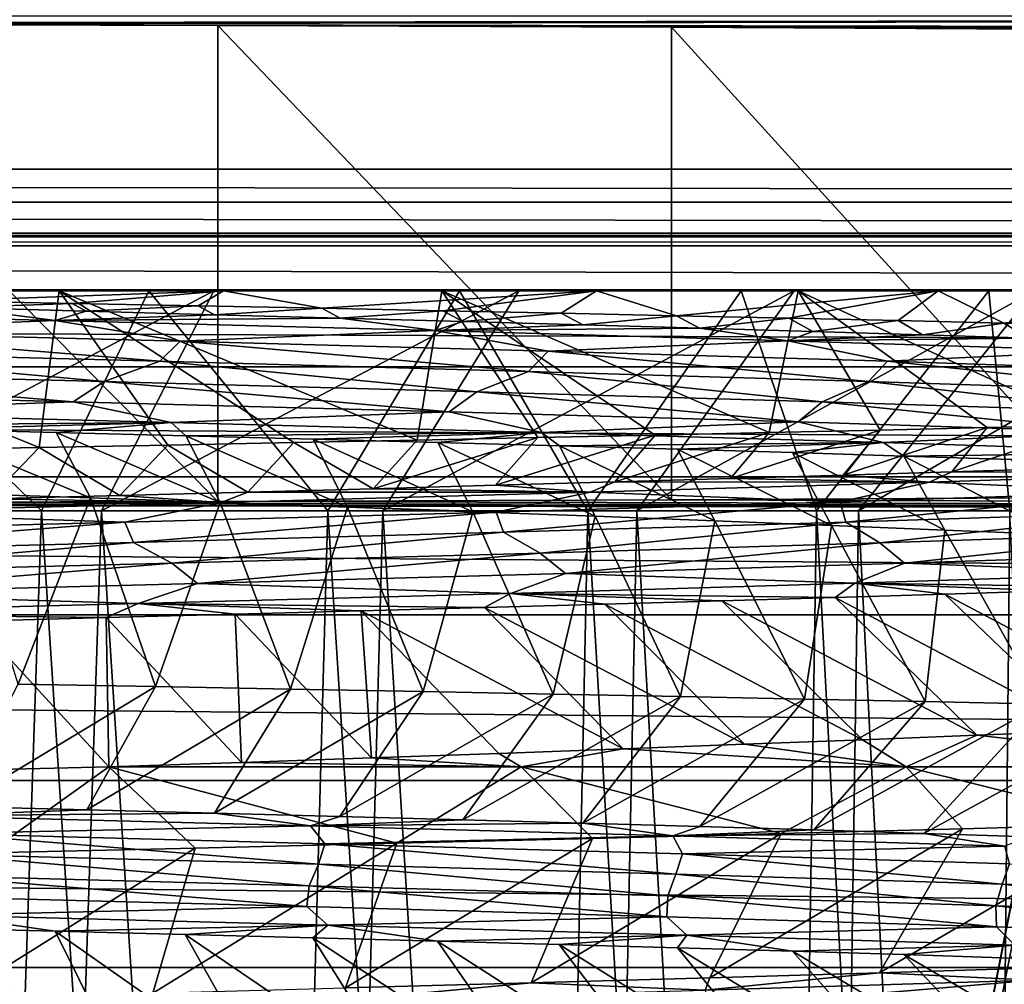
# Model space of a CAD drawing. Header units: metres. Extents: x -205 to 205, y -104 to 104.
# Tile 959 of 1056: x 4.56 to 8.14, y -33.48 to -29.97. Entities that reach past the tile are written whole.
import ezdxf

# ---------------------------------------------------------------- set-up
doc = ezdxf.new("R2010")
doc.units = ezdxf.units.M
doc.layers.add('solid_01_2-CONSUMER_EHM_BOX_SW0001', color=7, linetype='CONTINUOUS')

msp = doc.modelspace()

# ---------------------------------------------------------------- linework, layer by layer
at = {"layer": 'solid_01_2-CONSUMER_EHM_BOX_SW0001'}
for points in [[(27.853924, 67.360435), (-0.010849, -74.95858), (-0.010778, 75.04142)], [(27.853924, 67.360435), (27.752735, 66.82019), (-0.010849, -74.95858)], [(27.752735, 66.82019), (27.752735, 66.262619), (-0.010849, -74.95858)], [(27.752672, -66.17981), (-0.010849, -74.95858), (27.752735, 66.262619)], [(-42.500065, -37.458561, 108.5), (42.499969, 37.541401, 108.5), (-42.500031, 37.541439, 108.5)], [(-42.500065, -37.458561, 108.5), (42.499935, -37.458599, 108.5), (42.499969, 37.541401, 108.5)], [(-40.59803, -20.260258, 63.099998), (40.597908, -30.516182, 63.099998), (-40.598034, -30.515982, 63.099998)], [(-40.59803, -20.260258, 63.099998), (-39.498363, -20.260258, 63.099998), (40.597908, -30.516182, 63.099998)], [(40.597908, -30.516182, 63.099998), (-39.498363, -20.260258, 63.099998), (39.498245, -20.260296, 63.099998)], [(1.792829, -29.98567, 9.104041), (20.299936, -29.95859, 6), (-20.300062, -29.95857, 6)], [(3.560918, -29.98838, 9.414596), (20.299936, -29.95859, 6), (1.792829, -29.98567, 9.104041)], [(3.560918, -29.98838, 9.414596), (20.24234, -30.016188, 12.6), (20.299936, -29.95859, 6)], [(3.560918, -29.98838, 9.414596), (3.560917, -31.728785, 9.414596), (5.281956, -31.724306, 9.927757)], [(5.281957, -29.992861, 9.927757), (20.24234, -30.016188, 12.6), (3.560918, -29.98838, 9.414596)], [(5.281957, -29.992861, 9.927757), (3.560918, -29.98838, 9.414596), (5.281956, -31.724306, 9.927757)], [(5.281957, -29.992861, 9.927757), (5.281956, -31.724306, 9.927757), (6.93209, -31.718121, 10.63655)], [(6.932091, -29.999046, 10.63655), (20.24234, -30.016188, 12.6), (5.281957, -29.992861, 9.927757)], [(6.932091, -29.999046, 10.63655), (5.281957, -29.992861, 9.927757), (6.93209, -31.718121, 10.63655)], [(6.932091, -29.999046, 10.63655), (6.93209, -31.718121, 10.63655), (8.488535, -31.710316, 11.531049)], [(8.488536, -30.006853, 11.531049), (20.24234, -30.016188, 12.6), (6.932091, -29.999046, 10.63655)], [(8.488536, -30.006853, 11.531049), (6.932091, -29.999046, 10.63655), (8.488535, -31.710316, 11.531049)], [(40.589397, -30.635199, 63.099998), (-40.598034, -30.515982, 63.099998), (40.597908, -30.516182, 63.099998)], [(40.589397, -30.635199, 63.099998), (-40.589542, -30.635015, 63.099998), (-40.598034, -30.515982, 63.099998)], [(40.569386, -30.748585, 63.099998), (-40.569542, -30.748415, 63.099998), (-40.589542, -30.635015, 63.099998)], [(40.569386, -30.748585, 63.099998), (-40.589542, -30.635015, 63.099998), (40.589397, -30.635199, 63.099998)], [(36.696812, -30.761198, 63.099998), (-40.569542, -30.748415, 63.099998), (40.569386, -30.748585, 63.099998)], [(36.696812, -30.761198, 63.099998), (-36.696941, -30.761164, 63.099998), (-40.569542, -30.748415, 63.099998)], [(35.850567, -30.794146, 63.099998), (-36.696941, -30.761164, 63.099998), (36.696812, -30.761198, 63.099998)], [(35.850567, -30.794146, 63.099998), (-35.850697, -30.794111, 63.099998), (-36.696941, -30.761164, 63.099998)], [(35.013466, -30.954798, 63.099998), (-35.850697, -30.794111, 63.099998), (35.850567, -30.794146, 63.099998)], [(35.013466, -30.954798, 63.099998), (-35.013592, -30.954765, 63.099998), (-35.850697, -30.794111, 63.099998)], [(34.215355, -31.234919, 63.099998), (-34.215485, -31.234886, 63.099998), (-35.013592, -30.954765, 63.099998)], [(34.215355, -31.234919, 63.099998), (-35.013592, -30.954765, 63.099998), (35.013466, -30.954798, 63.099998)], [(4.06679, -30.958572, 33.961914), (3.233628, -30.95857, 36.263638), (4.705229, -30.958572, 35.755096)], [(4.632769, -31.528208, 36.140881), (4.705229, -30.958572, 35.755096), (3.233628, -30.95857, 36.263638)], [(4.632769, -31.528208, 36.140881), (3.233628, -30.95857, 36.263638), (4.157238, -31.537111, 36.324509)], [(3.518906, -31.758572, 15.67578), (4.640493, -31.758574, 16.210535), (3.81484, -30.958572, 14.933722)], [(3.751313, -31.758572, 33.227955), (4.06679, -30.958572, 33.961914), (5.267485, -30.958572, 33.351154)], [(4.858348, -31.758574, 32.663689), (3.751313, -31.758572, 33.227955), (5.267485, -30.958572, 33.351154)], [(3.81484, -30.958572, 14.933722), (5.031285, -30.958572, 15.512479), (3.863059, -30.958572, 12.928838)], [(4.640493, -31.758574, 16.210535), (5.031285, -30.958572, 15.512479), (3.81484, -30.958572, 14.933722)], [(5.031285, -30.958572, 15.512479), (5.302633, -30.958572, 13.512602), (3.863059, -30.958572, 12.928838)], [(4.285508, -30.994865, 13.055087), (3.863059, -30.958572, 12.928838), (5.302633, -30.958572, 13.512602)], [(5.267485, -30.958572, 33.351154), (4.06679, -30.958572, 33.961914), (4.705229, -30.958572, 35.755096)], [(4.285508, -30.994865, 13.055087), (5.302633, -30.958572, 13.512602), (4.751752, -31.003897, 13.235017)], [(5.10028, -31.51931, 35.938141), (4.705229, -30.958572, 35.755096), (4.632769, -31.528208, 36.140881)], [(4.640493, -31.758574, 16.210535), (5.682814, -31.758574, 16.887188), (5.031285, -30.958572, 15.512479)], [(5.267485, -30.958572, 33.351154), (4.705229, -30.958572, 35.755096), (6.096606, -30.958574, 35.067322)], [(6.007715, -31.501411, 35.476898), (6.096606, -30.958574, 35.067322), (4.705229, -30.958572, 35.755096)], [(5.558884, -31.510387, 35.716667), (4.705229, -30.958572, 35.755096), (5.10028, -31.51931, 35.938141)], [(6.007715, -31.501411, 35.476898), (4.705229, -30.958572, 35.755096), (5.558884, -31.510387, 35.716667)], [(4.751752, -31.003897, 13.235017), (5.302633, -30.958572, 13.512602), (5.210249, -31.012911, 13.43386)], [(4.858348, -31.758574, 32.663689), (5.267485, -30.958572, 33.351154), (6.377053, -30.958574, 32.586964)], [(5.882387, -31.758574, 31.959677), (4.858348, -31.758574, 32.663689), (6.377053, -30.958574, 32.586964)], [(5.031285, -30.958572, 15.512479), (6.160697, -30.958574, 16.247025), (5.302633, -30.958572, 13.512602)], [(5.682814, -31.758574, 16.887188), (6.160697, -30.958574, 16.247025), (5.031285, -30.958572, 15.512479)], [(5.210249, -31.012911, 13.43386), (5.302633, -30.958572, 13.512602), (5.660097, -31.021887, 13.651214)], [(6.377053, -30.958574, 32.586964), (5.267485, -30.958572, 33.351154), (6.096606, -30.958574, 35.067322)], [(6.160697, -30.958574, 16.247025), (6.659274, -30.958574, 14.278484), (5.302633, -30.958572, 13.512602)], [(5.660097, -31.021887, 13.651214), (5.302633, -30.958572, 13.512602), (6.659274, -30.958574, 14.278484)], [(5.660097, -31.021887, 13.651214), (6.659274, -30.958574, 14.278484), (6.100526, -31.030819, 13.886679)], [(5.682814, -31.758574, 16.887188), (6.627923, -31.758575, 17.694136), (6.160697, -30.958574, 16.247025)], [(5.882387, -31.758574, 31.959677), (6.377053, -30.958574, 32.586964), (7.378925, -30.958574, 31.686134)], [(6.805799, -31.758575, 31.127987), (5.882387, -31.758574, 31.959677), (7.378925, -30.958574, 31.686134)], [(6.445961, -31.492369, 35.219318), (6.096606, -30.958574, 35.067322), (6.007715, -31.501411, 35.476898)], [(6.377053, -30.958574, 32.586964), (6.096606, -30.958574, 35.067322), (7.393779, -30.958574, 34.202999)], [(7.28826, -31.474169, 34.652466), (7.393779, -30.958574, 34.202999), (6.096606, -30.958574, 35.067322)], [(6.872997, -31.48328, 34.944366), (6.096606, -30.958574, 35.067322), (6.445961, -31.492369, 35.219318)], [(7.28826, -31.474169, 34.652466), (6.096606, -30.958574, 35.067322), (6.872997, -31.48328, 34.944366)], [(6.100526, -31.030819, 13.886679), (6.659274, -30.958574, 14.278484), (6.530977, -31.039734, 14.139918)], [(6.160697, -30.958574, 16.247025), (7.18607, -30.958574, 17.121012), (6.659274, -30.958574, 14.278484)], [(6.627923, -31.758575, 17.694136), (7.18607, -30.958574, 17.121012), (6.160697, -30.958574, 16.247025)], [(7.378925, -30.958574, 31.686134), (6.377053, -30.958574, 32.586964), (7.393779, -30.958574, 34.202999)], [(6.530977, -31.039734, 14.139918), (6.659274, -30.958574, 14.278484), (6.950898, -31.048656, 14.410595)], [(6.627923, -31.758575, 17.694136), (7.459611, -31.758575, 18.617548), (7.18607, -30.958574, 17.121012)], [(7.18607, -30.958574, 17.121012), (7.902389, -30.958576, 15.205445), (6.659274, -30.958574, 14.278484)], [(6.950898, -31.048656, 14.410595), (6.659274, -30.958574, 14.278484), (7.902389, -30.958576, 15.205445)], [(6.805799, -31.758575, 31.127987), (7.378925, -30.958574, 31.686134), (8.252913, -30.958576, 30.660761)], [(7.612747, -31.758575, 30.182878), (6.805799, -31.758575, 31.127987), (8.252913, -30.958576, 30.660761)], [(6.950898, -31.048656, 14.410595), (7.902389, -30.958576, 15.205445), (7.359736, -31.057615, 14.698365)], [(7.18607, -30.958574, 17.121012), (8.0869, -30.958576, 18.122883), (7.902389, -30.958576, 15.205445)], [(7.459611, -31.758575, 18.617548), (8.0869, -30.958576, 18.122883), (7.18607, -30.958574, 17.121012)], [(7.691202, -31.465054, 34.344036), (7.393779, -30.958574, 34.202999), (7.28826, -31.474169, 34.652466)], [(7.359736, -31.057615, 14.698365), (7.902389, -30.958576, 15.205445), (7.756945, -31.066633, 15.002888)], [(7.378925, -30.958574, 31.686134), (7.393779, -30.958574, 34.202999), (8.565742, -30.958576, 33.186901)], [(8.252913, -30.958576, 30.660761), (7.378925, -30.958574, 31.686134), (8.565742, -30.958576, 33.186901)], [(8.457955, -31.446886, 33.679356), (8.565742, -30.958576, 33.186901), (7.393779, -30.958574, 34.202999)], [(8.081278, -31.455952, 34.01952), (7.393779, -30.958574, 34.202999), (7.691202, -31.465054, 34.344036)], [(8.457955, -31.446886, 33.679356), (7.393779, -30.958574, 34.202999), (8.081278, -31.455952, 34.01952)], [(7.459611, -31.758575, 18.617548), (8.163625, -31.758575, 19.641588), (8.0869, -30.958576, 18.122883)], [(7.612747, -31.758575, 30.182878), (8.252913, -30.958576, 30.660761), (8.987457, -30.958576, 29.531349)], [(8.2894, -31.758575, 29.140558), (7.612747, -31.758575, 30.182878), (8.987457, -30.958576, 29.531349)], [(7.756945, -31.066633, 15.002888), (7.902389, -30.958576, 15.205445), (8.141929, -31.075735, 15.323774)], [(8.85109, -30.958576, 19.23245), (9.022429, -30.958576, 16.289547), (7.902389, -30.958576, 15.205445)], [(8.141929, -31.075735, 15.323774), (7.902389, -30.958576, 15.205445), (9.022429, -30.958576, 16.289547)], [(8.0869, -30.958576, 18.122883), (8.85109, -30.958576, 19.23245), (7.902389, -30.958576, 15.205445)], [(8.163625, -31.758575, 19.641588), (8.85109, -30.958576, 19.23245), (8.0869, -30.958576, 18.122883)], [(8.141929, -31.075735, 15.323774), (9.022429, -30.958576, 16.289547), (8.513908, -31.0849, 15.660471)], [(4.285508, -30.994865, 13.055087), (4.751752, -31.003897, 13.235017), (4.328012, -31.018953, 13.117597)], [(4.751752, -31.003897, 13.235017), (4.803314, -31.032074, 13.311963), (4.328012, -31.018953, 13.117597)], [(4.751752, -31.003897, 13.235017), (5.210249, -31.012911, 13.43386), (4.803314, -31.032074, 13.311963)], [(5.210249, -31.012911, 13.43386), (5.269953, -31.044973, 13.525582), (4.803314, -31.032074, 13.311963)], [(5.210249, -31.012911, 13.43386), (5.660097, -31.021887, 13.651214), (5.269953, -31.044973, 13.525582)], [(4.328012, -31.018953, 13.117597), (4.690396, -31.066162, 13.320706), (3.232578, -31.029387, 12.815237)], [(3.232578, -31.029387, 12.815237), (4.690396, -31.066162, 13.320706), (3.72426, -31.104889, 13.015223)], [(4.328012, -31.018953, 13.117597), (4.803314, -31.032074, 13.311963), (4.690396, -31.066162, 13.320706)], [(4.803314, -31.032074, 13.311963), (5.269953, -31.044973, 13.525582), (4.690396, -31.066162, 13.320706)], [(5.269953, -31.044973, 13.525582), (5.726964, -31.057516, 13.757722), (4.690396, -31.066162, 13.320706)], [(5.660097, -31.021887, 13.651214), (5.726964, -31.057516, 13.757722), (5.269953, -31.044973, 13.525582)], [(5.660097, -31.021887, 13.651214), (6.100526, -31.030819, 13.886679), (5.726964, -31.057516, 13.757722)], [(6.100526, -31.030819, 13.886679), (6.173667, -31.069729, 14.00809), (5.726964, -31.057516, 13.757722)], [(6.100526, -31.030819, 13.886679), (6.530977, -31.039734, 14.139918), (6.173667, -31.069729, 14.00809)], [(6.530977, -31.039734, 14.139918), (6.609494, -31.081741, 14.276679), (6.173667, -31.069729, 14.00809)], [(6.530977, -31.039734, 14.139918), (6.950898, -31.048656, 14.410595), (6.609494, -31.081741, 14.276679)], [(6.950898, -31.048656, 14.410595), (7.033845, -31.093676, 14.563461), (6.609494, -31.081741, 14.276679)], [(6.950898, -31.048656, 14.410595), (7.359736, -31.057615, 14.698365), (7.033845, -31.093676, 14.563461)], [(4.690396, -31.066162, 13.320706), (5.144941, -31.141459, 13.577763), (3.72426, -31.104889, 13.015223)], [(5.726964, -31.057516, 13.757722), (6.072448, -31.102938, 14.006827), (4.690396, -31.066162, 13.320706)], [(4.690396, -31.066162, 13.320706), (6.072448, -31.102938, 14.006827), (5.144941, -31.141459, 13.577763)], [(5.726964, -31.057516, 13.757722), (6.173667, -31.069729, 14.00809), (6.072448, -31.102938, 14.006827)], [(6.173667, -31.069729, 14.00809), (6.609494, -31.081741, 14.276679), (6.072448, -31.102938, 14.006827)], [(6.609494, -31.081741, 14.276679), (7.033845, -31.093676, 14.563461), (6.072448, -31.102938, 14.006827)], [(7.359736, -31.057615, 14.698365), (7.446155, -31.105661, 14.868285), (7.033845, -31.093676, 14.563461)], [(7.359736, -31.057615, 14.698365), (7.756945, -31.066633, 15.002888), (7.446155, -31.105661, 14.868285)], [(7.756945, -31.066633, 15.002888), (7.845828, -31.117805, 15.190971), (7.446155, -31.105661, 14.868285)], [(7.756945, -31.066633, 15.002888), (8.141929, -31.075735, 15.323774), (7.845828, -31.117805, 15.190971)], [(8.141929, -31.075735, 15.323774), (8.232318, -31.130014, 15.530947), (7.845828, -31.117805, 15.190971)], [(8.141929, -31.075735, 15.323774), (8.513908, -31.0849, 15.660471), (8.232318, -31.130014, 15.530947)], [(3.72426, -31.104889, 13.015223), (5.071656, -31.214666, 13.575032), (3.650155, -31.17807, 13.02141)], [(3.72426, -31.104889, 13.015223), (5.144941, -31.141459, 13.577763), (5.071656, -31.214666, 13.575032)], [(6.072448, -31.102938, 14.006827), (6.483375, -31.178026, 14.314822), (5.144941, -31.141459, 13.577763)], [(7.033845, -31.093676, 14.563461), (7.355925, -31.139715, 14.863153), (6.072448, -31.102938, 14.006827)], [(6.072448, -31.102938, 14.006827), (7.355925, -31.139715, 14.863153), (6.483375, -31.178026, 14.314822)], [(7.033845, -31.093676, 14.563461), (7.446155, -31.105661, 14.868285), (7.355925, -31.139715, 14.863153)], [(7.446155, -31.105661, 14.868285), (7.845828, -31.117805, 15.190971), (7.355925, -31.139715, 14.863153)], [(7.845828, -31.117805, 15.190971), (8.232318, -31.130014, 15.530947), (7.355925, -31.139715, 14.863153)], [(5.144941, -31.141459, 13.577763), (6.411978, -31.251263, 14.303455), (5.071656, -31.214666, 13.575032)], [(5.144941, -31.141459, 13.577763), (6.483375, -31.178026, 14.314822), (6.411978, -31.251263, 14.303455)], [(7.355925, -31.139715, 14.863153), (7.717682, -31.214596, 15.215451), (6.483375, -31.178026, 14.314822)], [(8.232318, -31.130014, 15.530947), (8.520362, -31.176491, 15.875559), (7.355925, -31.139715, 14.863153)], [(7.355925, -31.139715, 14.863153), (8.520362, -31.176491, 15.875559), (7.717682, -31.214596, 15.215451)], [(3.650155, -31.17807, 13.02141), (4.868294, -31.288687, 13.486146), (3.433671, -31.252003, 12.95784)], [(3.650155, -31.17807, 13.02141), (5.071656, -31.214666, 13.575032), (4.868294, -31.288687, 13.486146)], [(6.483375, -31.178026, 14.314822), (7.649165, -31.287857, 15.195861), (6.411978, -31.251263, 14.303455)], [(6.483375, -31.178026, 14.314822), (7.717682, -31.214596, 15.215451), (7.649165, -31.287857, 15.195861)], [(8.520362, -31.176491, 15.875559), (8.828683, -31.251165, 16.264484), (7.717682, -31.214596, 15.215451)], [(5.071656, -31.214666, 13.575032), (6.224652, -31.325373, 14.191509), (4.868294, -31.288687, 13.486146)], [(5.071656, -31.214666, 13.575032), (6.411978, -31.251263, 14.303455), (6.224652, -31.325373, 14.191509)], [(7.717682, -31.214596, 15.215451), (8.763946, -31.324453, 16.237234), (7.649165, -31.287857, 15.195861)], [(7.717682, -31.214596, 15.215451), (8.828683, -31.251165, 16.264484), (8.763946, -31.324453, 16.237234)], [(33.461636, -31.634541, 63.099998), (-33.461765, -31.634508, 63.099998), (-34.215485, -31.234886, 63.099998)], [(33.461636, -31.634541, 63.099998), (-34.215485, -31.234886, 63.099998), (34.215355, -31.234919, 63.099998)], [(3.433671, -31.252003, 12.95784), (4.755595, -31.361937, 13.411614), (3.310315, -31.325199, 12.897566)], [(3.433671, -31.252003, 12.95784), (4.868294, -31.288687, 13.486146), (4.755595, -31.361937, 13.411614)], [(6.411978, -31.251263, 14.303455), (7.480415, -31.362057, 15.063381), (6.224652, -31.325373, 14.191509)], [(6.411978, -31.251263, 14.303455), (7.649165, -31.287857, 15.195861), (7.480415, -31.362057, 15.063381)], [(4.868294, -31.288687, 13.486146), (6.124211, -31.398674, 14.104452), (4.755595, -31.361937, 13.411614)], [(4.868294, -31.288687, 13.486146), (6.224652, -31.325373, 14.191509), (6.124211, -31.398674, 14.104452)], [(7.649165, -31.287857, 15.195861), (8.615822, -31.398741, 16.087193), (7.480415, -31.362057, 15.063381)], [(7.649165, -31.287857, 15.195861), (8.763946, -31.324453, 16.237234), (8.615822, -31.398741, 16.087193)], [(3.310315, -31.325199, 12.897566), (4.755595, -31.361937, 13.411614), (3.684315, -31.400318, 12.962906)], [(6.224652, -31.325373, 14.191509), (7.393593, -31.435413, 14.965619), (6.124211, -31.398674, 14.104452)], [(6.224652, -31.325373, 14.191509), (7.480415, -31.362057, 15.063381), (7.393593, -31.435413, 14.965619)], [(4.755595, -31.361937, 13.411614), (5.11272, -31.436907, 13.52121), (3.684315, -31.400318, 12.962906)], [(4.755595, -31.361937, 13.411614), (6.124211, -31.398674, 14.104452), (5.11272, -31.436907, 13.52121)], [(7.480415, -31.362057, 15.063381), (8.543617, -31.472151, 15.980828), (7.393593, -31.435413, 14.965619)], [(7.480415, -31.362057, 15.063381), (8.615822, -31.398741, 16.087193), (8.543617, -31.472151, 15.980828)], [(3.684315, -31.400318, 12.962906), (5.11272, -31.436907, 13.52121), (3.723964, -31.448963, 12.909086)], [(6.124211, -31.398674, 14.104452), (6.459309, -31.473497, 14.255124), (5.11272, -31.436907, 13.52121)], [(6.124211, -31.398674, 14.104452), (7.393593, -31.435413, 14.965619), (6.459309, -31.473497, 14.255124)], [(5.11272, -31.436907, 13.52121), (4.212544, -31.461229, 13.077662), (3.723964, -31.448963, 12.909086)], [(5.11272, -31.436907, 13.52121), (4.693555, -31.473494, 13.26675), (4.212544, -31.461229, 13.077662)], [(5.11272, -31.436907, 13.52121), (5.166132, -31.48576, 13.476005), (4.693555, -31.473494, 13.26675)], [(5.11272, -31.436907, 13.52121), (6.459309, -31.473497, 14.255124), (5.166132, -31.48576, 13.476005)], [(7.393593, -31.435413, 14.965619), (7.702036, -31.510088, 15.153749), (6.459309, -31.473497, 14.255124)], [(7.393593, -31.435413, 14.965619), (8.543617, -31.472151, 15.980828), (7.702036, -31.510088, 15.153749)], [(8.457955, -31.446886, 33.679356), (7.952241, -31.617201, 33.718624), (8.334266, -31.605009, 33.374756)], [(8.457955, -31.446886, 33.679356), (8.081278, -31.455952, 34.01952), (7.952241, -31.617201, 33.718624)], [(4.212544, -31.461229, 13.077662), (4.818385, -31.711842, 12.819946), (4.339198, -31.695129, 12.643852)], [(4.212544, -31.461229, 13.077662), (4.693555, -31.473494, 13.26675), (4.818385, -31.711842, 12.819946)], [(4.693555, -31.473494, 13.26675), (5.290333, -31.728546, 13.015376), (4.818385, -31.711842, 12.819946)], [(4.693555, -31.473494, 13.26675), (5.166132, -31.48576, 13.476005), (5.290333, -31.728546, 13.015376)], [(6.459309, -31.473497, 14.255124), (5.62941, -31.498024, 13.705081), (5.166132, -31.48576, 13.476005)], [(6.459309, -31.473497, 14.255124), (6.082515, -31.51029, 13.953632), (5.62941, -31.498024, 13.705081)], [(6.459309, -31.473497, 14.255124), (6.524586, -31.522554, 14.221291), (6.082515, -31.51029, 13.953632)], [(6.872997, -31.48328, 34.944366), (6.292139, -31.665892, 34.922321), (6.725733, -31.653721, 34.647877)], [(6.872997, -31.48328, 34.944366), (6.445961, -31.492369, 35.219318), (6.292139, -31.665892, 34.922321)], [(6.459309, -31.473497, 14.255124), (7.702036, -31.510088, 15.153749), (6.524586, -31.522554, 14.221291)], [(7.28826, -31.474169, 34.652466), (6.725733, -31.653721, 34.647877), (7.14735, -31.641552, 34.355526)], [(7.28826, -31.474169, 34.652466), (6.872997, -31.48328, 34.944366), (6.725733, -31.653721, 34.647877)], [(7.691202, -31.465054, 34.344036), (7.14735, -31.641552, 34.355526), (7.556393, -31.629381, 34.045658)], [(7.691202, -31.465054, 34.344036), (7.28826, -31.474169, 34.652466), (7.14735, -31.641552, 34.355526)], [(8.081278, -31.455952, 34.01952), (7.556393, -31.629381, 34.045658), (7.952241, -31.617201, 33.718624)], [(8.081278, -31.455952, 34.01952), (7.691202, -31.465054, 34.344036), (7.556393, -31.629381, 34.045658)], [(8.543617, -31.472151, 15.980828), (8.821552, -31.546679, 16.20196), (7.702036, -31.510088, 15.153749)], [(5.10028, -31.51931, 35.938141), (4.632769, -31.528208, 36.140881), (4.925658, -31.702454, 35.633724)], [(5.10028, -31.51931, 35.938141), (4.925658, -31.702454, 35.633724), (5.391374, -31.690258, 35.415779)], [(5.558884, -31.510387, 35.716667), (5.10028, -31.51931, 35.938141), (5.391374, -31.690258, 35.415779)], [(5.166132, -31.48576, 13.476005), (5.754262, -31.745245, 13.229841), (5.290333, -31.728546, 13.015376)], [(5.166132, -31.48576, 13.476005), (5.62941, -31.498024, 13.705081), (5.754262, -31.745245, 13.229841)], [(5.558884, -31.510387, 35.716667), (5.391374, -31.690258, 35.415779), (5.847149, -31.67807, 35.178444)], [(6.007715, -31.501411, 35.476898), (5.558884, -31.510387, 35.716667), (5.847149, -31.67807, 35.178444)], [(5.62941, -31.498024, 13.705081), (6.209406, -31.761942, 13.463006), (5.754262, -31.745245, 13.229841)], [(5.62941, -31.498024, 13.705081), (6.082515, -31.51029, 13.953632), (6.209406, -31.761942, 13.463006)], [(6.445961, -31.492369, 35.219318), (5.847149, -31.67807, 35.178444), (6.292139, -31.665892, 34.922321)], [(6.445961, -31.492369, 35.219318), (6.007715, -31.501411, 35.476898), (5.847149, -31.67807, 35.178444)], [(6.082515, -31.51029, 13.953632), (6.655015, -31.778635, 13.714507), (6.209406, -31.761942, 13.463006)], [(6.082515, -31.51029, 13.953632), (6.524586, -31.522554, 14.221291), (6.655015, -31.778635, 13.714507)], [(7.702036, -31.510088, 15.153749), (6.954855, -31.534817, 14.507533), (6.524586, -31.522554, 14.221291)], [(7.702036, -31.510088, 15.153749), (7.372596, -31.547079, 14.811765), (6.954855, -31.534817, 14.507533)], [(7.702036, -31.510088, 15.153749), (7.777086, -31.55934, 15.13339), (7.372596, -31.547079, 14.811765)], [(7.702036, -31.510088, 15.153749), (8.821552, -31.546679, 16.20196), (7.777086, -31.55934, 15.13339)], [(4.632769, -31.528208, 36.140881), (4.157238, -31.537111, 36.324509), (4.450974, -31.714653, 35.831753)], [(4.632769, -31.528208, 36.140881), (4.450974, -31.714653, 35.831753), (4.925658, -31.702454, 35.633724)], [(6.524586, -31.522554, 14.221291), (7.09035, -31.795322, 13.983954), (6.655015, -31.778635, 13.714507)], [(6.524586, -31.522554, 14.221291), (6.954855, -31.534817, 14.507533), (7.09035, -31.795322, 13.983954)], [(6.954855, -31.534817, 14.507533), (7.51469, -31.812002, 14.270925), (7.09035, -31.795322, 13.983954)], [(6.954855, -31.534817, 14.507533), (7.372596, -31.547079, 14.811765), (7.51469, -31.812002, 14.270925)], [(7.372596, -31.547079, 14.811765), (7.927332, -31.828671, 14.574968), (7.51469, -31.812002, 14.270925)], [(7.372596, -31.547079, 14.811765), (7.777086, -31.55934, 15.13339), (7.927332, -31.828671, 14.574968)], [(8.821552, -31.546679, 16.20196), (8.167607, -31.571598, 15.47182), (7.777086, -31.55934, 15.13339)], [(7.777086, -31.55934, 15.13339), (8.32759, -31.845327, 14.895605), (7.927332, -31.828671, 14.574968)], [(7.777086, -31.55934, 15.13339), (8.167607, -31.571598, 15.47182), (8.32759, -31.845327, 14.895605)], [(7.952241, -31.617201, 33.718624), (7.556393, -31.629381, 34.045658), (7.871533, -31.654556, 33.72068)], [(7.952241, -31.617201, 33.718624), (7.871533, -31.654556, 33.72068), (8.978758, -31.617785, 32.646114)], [(8.978758, -31.617785, 32.646114), (7.871533, -31.654556, 33.72068), (8.67574, -31.689976, 32.896431)], [(8.334266, -31.605009, 33.374756), (7.952241, -31.617201, 33.718624), (8.978758, -31.617785, 32.646114)], [(32.781548, -32.136791, 63.099998), (-33.461765, -31.634508, 63.099998), (33.461636, -31.634541, 63.099998)], [(32.781548, -32.136791, 63.099998), (-32.781677, -32.136761, 63.099998), (-33.461765, -31.634508, 63.099998)], [(6.725733, -31.653721, 34.647877), (6.292139, -31.665892, 34.922321), (6.63649, -31.69133, 34.645588)], [(6.725733, -31.653721, 34.647877), (6.63649, -31.69133, 34.645588), (7.871533, -31.654556, 33.72068)], [(7.871533, -31.654556, 33.72068), (6.63649, -31.69133, 34.645588), (7.54583, -31.726543, 33.924946)], [(7.14735, -31.641552, 34.355526), (6.725733, -31.653721, 34.647877), (7.871533, -31.654556, 33.72068)], [(7.556393, -31.629381, 34.045658), (7.14735, -31.641552, 34.355526), (7.871533, -31.654556, 33.72068)], [(7.871533, -31.654556, 33.72068), (7.54583, -31.726543, 33.924946), (8.67574, -31.689976, 32.896431)], [(4.556055, -32.389175, 12.29681), (4.339198, -31.695129, 12.643852), (4.818385, -31.711842, 12.819946)], [(5.391374, -31.690258, 35.415779), (4.925658, -31.702454, 35.633724), (5.29423, -31.728104, 35.406586)], [(5.391374, -31.690258, 35.415779), (5.29423, -31.728104, 35.406586), (6.63649, -31.69133, 34.645588)], [(6.63649, -31.69133, 34.645588), (5.29423, -31.728104, 35.406586), (6.2949, -31.763109, 34.802429)], [(5.847149, -31.67807, 35.178444), (5.391374, -31.690258, 35.415779), (6.63649, -31.69133, 34.645588)], [(6.292139, -31.665892, 34.922321), (5.847149, -31.67807, 35.178444), (6.63649, -31.69133, 34.645588)], [(6.63649, -31.69133, 34.645588), (6.2949, -31.763109, 34.802429), (7.54583, -31.726543, 33.924946)], [(8.67574, -31.689976, 32.896431), (7.54583, -31.726543, 33.924946), (7.566538, -31.800182, 33.871658)], [(8.67574, -31.689976, 32.896431), (7.566538, -31.800182, 33.871658), (8.690314, -31.76359, 32.84013)], [(-1.792956, -31.731491, 9.104041), (-18.500063, -31.758572, 6), (18.499937, -31.758589, 6)], [(-0.000064, -31.732401, 9), (-1.792956, -31.731491, 9.104041), (18.499937, -31.758589, 6)], [(1.792828, -31.731493, 9.104041), (-0.000064, -31.732401, 9), (18.499937, -31.758589, 6)], [(3.560917, -31.728785, 9.414596), (1.792828, -31.731493, 9.104041), (18.499937, -31.758589, 6)], [(5.281956, -31.724306, 9.927757), (3.560917, -31.728785, 9.414596), (18.499937, -31.758589, 6)], [(3.968377, -31.726852, 36.009518), (3.866049, -31.764877, 35.99049), (5.29423, -31.728104, 35.406586)], [(5.29423, -31.728104, 35.406586), (3.866049, -31.764877, 35.99049), (4.943394, -31.799677, 35.515217)], [(4.450974, -31.714653, 35.831753), (3.968377, -31.726852, 36.009518), (5.29423, -31.728104, 35.406586)], [(4.925658, -31.702454, 35.633724), (4.450974, -31.714653, 35.831753), (5.29423, -31.728104, 35.406586)], [(4.556055, -32.389175, 12.29681), (4.818385, -31.711842, 12.819946), (5.055338, -32.398361, 12.489291)], [(5.055338, -32.398361, 12.489291), (4.818385, -31.711842, 12.819946), (5.290333, -31.728546, 13.015376)], [(5.29423, -31.728104, 35.406586), (4.943394, -31.799677, 35.515217), (6.2949, -31.763109, 34.802429)], [(5.055338, -32.398361, 12.489291), (5.290333, -31.728546, 13.015376), (5.546604, -32.407536, 12.702259)], [(6.93209, -31.718121, 10.63655), (5.281956, -31.724306, 9.927757), (18.499937, -31.758589, 6)], [(5.546604, -32.407536, 12.702259), (5.290333, -31.728546, 13.015376), (5.754262, -31.745245, 13.229841)], [(7.54583, -31.726543, 33.924946), (6.2949, -31.763109, 34.802429), (6.321208, -31.836777, 34.752758)], [(7.54583, -31.726543, 33.924946), (6.321208, -31.836777, 34.752758), (7.566538, -31.800182, 33.871658)], [(8.488535, -31.710316, 11.531049), (6.93209, -31.718121, 10.63655), (18.499937, -31.758589, 6)], [(-18.500069, -39.958572, 6), (18.499931, -39.958588, 6), (-18.500063, -31.758572, 6)], [(18.499931, -39.958588, 6), (18.499937, -31.758589, 6), (-18.500063, -31.758572, 6)], [(3.866049, -31.764877, 35.99049), (3.512489, -31.836243, 36.051113), (4.943394, -31.799677, 35.515217)], [(4.260823, -42.958572, 16.009533), (4.640493, -31.758574, 16.210535), (3.518906, -31.758572, 15.67578)], [(4.484097, -42.958572, 32.874691), (3.751313, -31.758572, 33.227955), (4.858348, -31.758574, 32.663689)], [(4.260823, -42.958572, 16.009533), (5.373092, -42.958572, 16.666529), (4.640493, -31.758574, 16.210535)], [(5.578602, -42.958572, 32.188469), (4.484097, -42.958572, 32.874691), (4.858348, -31.758574, 32.663689)], [(5.373092, -42.958572, 16.666529), (5.682814, -31.758574, 16.887188), (4.640493, -31.758574, 16.210535)], [(5.578602, -42.958572, 32.188469), (4.858348, -31.758574, 32.663689), (5.882387, -31.758574, 31.959677)], [(6.2949, -31.763109, 34.802429), (4.943394, -31.799677, 35.515217), (4.974741, -31.873369, 35.469738)], [(6.2949, -31.763109, 34.802429), (4.974741, -31.873369, 35.469738), (6.321208, -31.836777, 34.752758)], [(5.373092, -42.958572, 16.666529), (6.393201, -42.958572, 17.473467), (5.682814, -31.758574, 16.887188)], [(5.546604, -32.407536, 12.702259), (5.754262, -31.745245, 13.229841), (6.029171, -32.416679, 12.935478)], [(6.576998, -42.958576, 31.354799), (5.578602, -42.958572, 32.188469), (5.882387, -31.758574, 31.959677)], [(6.393201, -42.958572, 17.473467), (6.627923, -31.758575, 17.694136), (5.682814, -31.758574, 16.887188)], [(6.029171, -32.416679, 12.935478), (5.754262, -31.745245, 13.229841), (6.209406, -31.761942, 13.463006)], [(6.576998, -42.958576, 31.354799), (5.882387, -31.758574, 31.959677), (6.805799, -31.758575, 31.127987)], [(6.029171, -32.416679, 12.935478), (6.209406, -31.761942, 13.463006), (6.502295, -32.425781, 13.188666)], [(6.502295, -32.425781, 13.188666), (6.209406, -31.761942, 13.463006), (6.655015, -31.778635, 13.714507)], [(6.393201, -42.958572, 17.473467), (7.287422, -42.958576, 18.407057), (6.627923, -31.758575, 17.694136)], [(7.446197, -42.958576, 30.397846), (6.576998, -42.958576, 31.354799), (6.805799, -31.758575, 31.127987)], [(7.287422, -42.958576, 18.407057), (7.459611, -31.758575, 18.617548), (6.627923, -31.758575, 17.694136)], [(7.446197, -42.958576, 30.397846), (6.805799, -31.758575, 31.127987), (7.612747, -31.758575, 30.182878)], [(7.287422, -42.958576, 18.407057), (8.051808, -42.958576, 19.458666), (7.459611, -31.758575, 18.617548)], [(8.182481, -42.958576, 29.326351), (7.446197, -42.958576, 30.397846), (7.612747, -31.758575, 30.182878)], [(8.051808, -42.958576, 19.458666), (8.163625, -31.758575, 19.641588), (7.459611, -31.758575, 18.617548)], [(8.690314, -31.76359, 32.84013), (7.566538, -31.800182, 33.871658), (7.690612, -31.875624, 33.766319)], [(8.182481, -42.958576, 29.326351), (7.612747, -31.758575, 30.182878), (8.2894, -31.758575, 29.140558)], [(8.690314, -31.76359, 32.84013), (7.690612, -31.875624, 33.766319), (8.802551, -31.83894, 32.717194)], [(8.051808, -42.958576, 19.458666), (8.661308, -42.958576, 20.599777), (8.163625, -31.758575, 19.641588)], [(4.943394, -31.799677, 35.515217), (3.512489, -31.836243, 36.051113), (3.548259, -31.909964, 36.010292)], [(4.943394, -31.799677, 35.515217), (3.548259, -31.909964, 36.010292), (4.974741, -31.873369, 35.469738)], [(7.566538, -31.800182, 33.871658), (6.321208, -31.836777, 34.752758), (6.45446, -31.912306, 34.665882)], [(7.566538, -31.800182, 33.871658), (6.45446, -31.912306, 34.665882), (7.690612, -31.875624, 33.766319)], [(6.502295, -32.425781, 13.188666), (6.655015, -31.778635, 13.714507), (6.965034, -32.43486, 13.461382)], [(6.965034, -32.43486, 13.461382), (6.655015, -31.778635, 13.714507), (7.09035, -31.795322, 13.983954)], [(6.965034, -32.43486, 13.461382), (7.09035, -31.795322, 13.983954), (7.416435, -32.443924, 13.753102)], [(7.416435, -32.443924, 13.753102), (7.09035, -31.795322, 13.983954), (7.51469, -31.812002, 14.270925)], [(6.321208, -31.836777, 34.752758), (4.974741, -31.873369, 35.469738), (5.114552, -31.948988, 35.401985)], [(6.321208, -31.836777, 34.752758), (5.114552, -31.948988, 35.401985), (6.45446, -31.912306, 34.665882)], [(7.416435, -32.443924, 13.753102), (7.51469, -31.812002, 14.270925), (7.855581, -32.452988, 14.06325)], [(7.855581, -32.452988, 14.06325), (7.51469, -31.812002, 14.270925), (7.927332, -31.828671, 14.574968)], [(8.802551, -31.83894, 32.717194), (7.690612, -31.875624, 33.766319), (7.780445, -31.949722, 33.721603)], [(8.802551, -31.83894, 32.717194), (7.780445, -31.949722, 33.721603), (8.887468, -31.912989, 32.659794)], [(7.855581, -32.452988, 14.06325), (7.927332, -31.828671, 14.574968), (8.281592, -32.46207, 14.391189)], [(8.281592, -32.46207, 14.391189), (7.927332, -31.828671, 14.574968), (8.32759, -31.845327, 14.895605)], [(4.974741, -31.873369, 35.469738), (3.548259, -31.909964, 36.010292), (3.692007, -31.985668, 35.961903)], [(4.974741, -31.873369, 35.469738), (3.692007, -31.985668, 35.961903), (5.114552, -31.948988, 35.401985)], [(7.690612, -31.875624, 33.766319), (6.45446, -31.912306, 34.665882), (6.54736, -31.986458, 34.63409)], [(7.690612, -31.875624, 33.766319), (6.54736, -31.986458, 34.63409), (7.780445, -31.949722, 33.721603)], [(6.45446, -31.912306, 34.665882), (5.114552, -31.948988, 35.401985), (5.208722, -32.023193, 35.383179)], [(6.45446, -31.912306, 34.665882), (5.208722, -32.023193, 35.383179), (6.54736, -31.986458, 34.63409)], [(8.887468, -31.912989, 32.659794), (7.780445, -31.949722, 33.721603), (8.730443, -31.985744, 32.893799)], [(5.114552, -31.948988, 35.401985), (3.692007, -31.985668, 35.961903), (3.785705, -32.059929, 35.955894)], [(5.114552, -31.948988, 35.401985), (3.785705, -32.059929, 35.955894), (5.208722, -32.023193, 35.383179)], [(7.780445, -31.949722, 33.721603), (6.54736, -31.986458, 34.63409), (7.599748, -32.022331, 33.929813)], [(7.780445, -31.949722, 33.721603), (7.599748, -32.022331, 33.929813), (8.730443, -31.985744, 32.893799)], [(6.54736, -31.986458, 34.63409), (5.208722, -32.023193, 35.383179), (6.347009, -32.058918, 34.814518)], [(6.54736, -31.986458, 34.63409), (6.347009, -32.058918, 34.814518), (7.599748, -32.022331, 33.929813)], [(8.730443, -31.985744, 32.893799), (7.599748, -32.022331, 33.929813), (8.681597, -32.037148, 33.035339)], [(5.208722, -32.023193, 35.383179), (3.785705, -32.059929, 35.955894), (4.992752, -32.095509, 35.534164)], [(5.208722, -32.023193, 35.383179), (4.992752, -32.095509, 35.534164), (6.347009, -32.058918, 34.814518)], [(7.599748, -32.022331, 33.929813), (6.347009, -32.058918, 34.814518), (7.527969, -32.073883, 34.068035)], [(7.599748, -32.022331, 33.929813), (7.527969, -32.073883, 34.068035), (7.927074, -32.061638, 33.74025)], [(7.599748, -32.022331, 33.929813), (7.927074, -32.061638, 33.74025), (8.311867, -32.049393, 33.395832)], [(7.599748, -32.022331, 33.929813), (8.311867, -32.049393, 33.395832), (8.681597, -32.037148, 33.035339)], [(8.311867, -32.049393, 33.395832), (7.927074, -32.061638, 33.74025), (8.834835, -32.542191, 34.191727)], [(3.785705, -32.059929, 35.955894), (3.558212, -32.132095, 36.076405), (4.992752, -32.095509, 35.534164)], [(6.347009, -32.058918, 34.814518), (4.992752, -32.095509, 35.534164), (6.252452, -32.110615, 34.946259)], [(6.347009, -32.058918, 34.814518), (6.252452, -32.110615, 34.946259), (6.689891, -32.09837, 34.671577)], [(6.347009, -32.058918, 34.814518), (6.689891, -32.09837, 34.671577), (7.115319, -32.086128, 34.378658)], [(6.347009, -32.058918, 34.814518), (7.115319, -32.086128, 34.378658), (7.527969, -32.073883, 34.068035)], [(7.115319, -32.086128, 34.378658), (6.689891, -32.09837, 34.671577), (7.626841, -32.591805, 35.203625)], [(7.527969, -32.073883, 34.068035), (7.115319, -32.086128, 34.378658), (8.043132, -32.575283, 34.882366)], [(7.115319, -32.086128, 34.378658), (7.626841, -32.591805, 35.203625), (8.043132, -32.575283, 34.882366)], [(7.927074, -32.061638, 33.74025), (7.527969, -32.073883, 34.068035), (8.446008, -32.558743, 34.54488)], [(7.527969, -32.073883, 34.068035), (8.043132, -32.575283, 34.882366), (8.446008, -32.558743, 34.54488)], [(7.927074, -32.061638, 33.74025), (8.446008, -32.558743, 34.54488), (8.834835, -32.542191, 34.191727)], [(4.992752, -32.095509, 35.534164), (3.558212, -32.132095, 36.076405), (4.875751, -32.147354, 35.655575)], [(4.992752, -32.095509, 35.534164), (4.875751, -32.147354, 35.655575), (5.344607, -32.135105, 35.43877)], [(4.992752, -32.095509, 35.534164), (5.344607, -32.135105, 35.43877), (5.803769, -32.12286, 35.202168)], [(4.992752, -32.095509, 35.534164), (5.803769, -32.12286, 35.202168), (6.252452, -32.110615, 34.946259)], [(5.803769, -32.12286, 35.202168), (5.344607, -32.135105, 35.43877), (5.840961, -32.657745, 36.316177)], [(6.252452, -32.110615, 34.946259), (5.803769, -32.12286, 35.202168), (6.75666, -32.624802, 35.795361)], [(5.803769, -32.12286, 35.202168), (6.304145, -32.641281, 36.064861), (6.75666, -32.624802, 35.795361)], [(5.803769, -32.12286, 35.202168), (5.840961, -32.657745, 36.316177), (6.304145, -32.641281, 36.064861)], [(6.689891, -32.09837, 34.671577), (6.252452, -32.110615, 34.946259), (7.197791, -32.608311, 35.508121)], [(6.252452, -32.110615, 34.946259), (6.75666, -32.624802, 35.795361), (7.197791, -32.608311, 35.508121)], [(6.689891, -32.09837, 34.671577), (7.197791, -32.608311, 35.508121), (7.626841, -32.591805, 35.203625)], [(32.178131, -32.740211, 63.099998), (-32.781677, -32.136761, 63.099998), (32.781548, -32.136791, 63.099998)], [(32.178131, -32.740211, 63.099998), (-32.178261, -32.740177, 63.099998), (-32.781677, -32.136761, 63.099998)], [(3.558212, -32.132095, 36.076405), (4.398069, -32.159603, 35.852257), (4.875751, -32.147354, 35.655575)], [(4.398069, -32.159603, 35.852257), (4.386614, -32.70229, 36.949806), (4.885268, -32.690639, 36.762711)], [(4.875751, -32.147354, 35.655575), (4.398069, -32.159603, 35.852257), (4.885268, -32.690639, 36.762711)], [(5.344607, -32.135105, 35.43877), (4.875751, -32.147354, 35.655575), (5.367841, -32.674198, 36.548889)], [(4.875751, -32.147354, 35.655575), (4.885268, -32.690639, 36.762711), (5.367841, -32.674198, 36.548889)], [(5.344607, -32.135105, 35.43877), (5.367841, -32.674198, 36.548889), (5.840961, -32.657745, 36.316177)], [(4.556055, -32.389175, 12.29681), (5.055338, -32.398361, 12.489291), (4.331711, -32.834911, 13.122107)], [(5.055338, -32.398361, 12.489291), (4.805092, -32.847023, 13.313707), (4.331711, -32.834911, 13.122107)], [(5.055338, -32.398361, 12.489291), (5.546604, -32.407536, 12.702259), (4.805092, -32.847023, 13.313707)], [(5.546604, -32.407536, 12.702259), (5.269959, -32.859138, 13.525102), (4.805092, -32.847023, 13.313707)], [(5.546604, -32.407536, 12.702259), (6.029171, -32.416679, 12.935478), (5.269959, -32.859138, 13.525102)], [(6.029171, -32.416679, 12.935478), (5.725993, -32.871265, 13.756117), (5.269959, -32.859138, 13.525102)], [(6.029171, -32.416679, 12.935478), (6.502295, -32.425781, 13.188666), (5.725993, -32.871265, 13.756117)], [(6.502295, -32.425781, 13.188666), (6.172854, -32.883415, 14.006598), (5.725993, -32.871265, 13.756117)], [(6.502295, -32.425781, 13.188666), (6.965034, -32.43486, 13.461382), (6.172854, -32.883415, 14.006598)], [(6.965034, -32.43486, 13.461382), (6.609894, -32.895596, 14.27629), (6.172854, -32.883415, 14.006598)], [(6.965034, -32.43486, 13.461382), (7.416435, -32.443924, 13.753102), (6.609894, -32.895596, 14.27629)], [(7.416435, -32.443924, 13.753102), (7.035938, -32.907799, 14.564615), (6.609894, -32.895596, 14.27629)], [(7.416435, -32.443924, 13.753102), (7.855581, -32.452988, 14.06325), (7.035938, -32.907799, 14.564615)], [(7.855581, -32.452988, 14.06325), (7.449817, -32.920013, 14.870918), (7.035938, -32.907799, 14.564615)], [(7.855581, -32.452988, 14.06325), (8.281592, -32.46207, 14.391189), (7.449817, -32.920013, 14.870918)], [(8.281592, -32.46207, 14.391189), (7.850398, -32.932228, 15.194485), (7.449817, -32.920013, 14.870918)], [(8.281592, -32.46207, 14.391189), (8.69363, -32.471184, 14.736236), (7.850398, -32.932228, 15.194485)], [(8.69363, -32.471184, 14.736236), (8.236594, -32.944435, 15.534534), (7.850398, -32.932228, 15.194485)], [(7.197791, -32.608311, 35.508121), (7.785923, -32.690636, 35.15921), (7.626841, -32.591805, 35.203625)], [(7.626841, -32.591805, 35.203625), (7.785923, -32.690636, 35.15921), (8.043132, -32.575283, 34.882366)], [(8.043132, -32.575283, 34.882366), (7.785923, -32.690636, 35.15921), (9.062681, -32.690639, 34.097237)], [(8.043132, -32.575283, 34.882366), (9.062681, -32.690639, 34.097237), (8.446008, -32.558743, 34.54488)], [(6.304145, -32.641281, 36.064861), (6.386051, -32.690636, 36.052402), (6.75666, -32.624802, 35.795361)], [(6.75666, -32.624802, 35.795361), (6.386051, -32.690636, 36.052402), (7.785923, -32.690636, 35.15921)], [(6.75666, -32.624802, 35.795361), (7.785923, -32.690636, 35.15921), (7.197791, -32.608311, 35.508121)], [(5.367841, -32.674198, 36.548889), (6.386051, -32.690636, 36.052402), (5.840961, -32.657745, 36.316177)], [(5.840961, -32.657745, 36.316177), (6.386051, -32.690636, 36.052402), (6.304145, -32.641281, 36.064861)], [(4.885268, -32.690639, 36.762711), (4.386614, -32.70229, 36.949806), (4.44634, -33.003471, 36.9286)], [(4.885268, -32.690639, 36.762711), (4.44634, -33.003471, 36.9286), (5.199673, -32.985767, 36.632736)], [(5.367841, -32.674198, 36.548889), (4.885268, -32.690639, 36.762711), (6.386051, -32.690636, 36.052402)], [(6.386051, -32.690636, 36.052402), (4.885268, -32.690639, 36.762711), (5.93351, -32.968109, 36.291233)], [(4.885268, -32.690639, 36.762711), (5.199673, -32.985767, 36.632736), (5.93351, -32.968109, 36.291233)], [(6.386051, -32.690636, 36.052402), (5.93351, -32.968109, 36.291233), (6.645067, -32.950489, 35.90538)], [(6.386051, -32.690636, 36.052402), (6.645067, -32.950489, 35.90538), (7.331645, -32.932858, 35.476631)], [(7.785923, -32.690636, 35.15921), (6.386051, -32.690636, 36.052402), (7.331645, -32.932858, 35.476631)], [(7.785923, -32.690636, 35.15921), (7.331645, -32.932858, 35.476631), (7.990646, -32.915173, 35.006615)], [(7.785923, -32.690636, 35.15921), (7.990646, -32.915173, 35.006615), (8.619593, -32.897388, 34.497093)], [(9.062681, -32.690639, 34.097237), (7.785923, -32.690636, 35.15921), (8.619593, -32.897388, 34.497093)], [(31.675879, -33.420296, 63.099998), (-32.178261, -32.740177, 63.099998), (32.178131, -32.740211, 63.099998)], [(31.675879, -33.420296, 63.099998), (-31.676008, -33.420265, 63.099998), (-32.178261, -32.740177, 63.099998)], [(4.331711, -32.834911, 13.122107), (4.805092, -32.847023, 13.313707), (4.208716, -32.868111, 13.130422)], [(4.805092, -32.847023, 13.313707), (5.269959, -32.859138, 13.525102), (4.208716, -32.868111, 13.130422)], [(5.269959, -32.859138, 13.525102), (5.618645, -32.904888, 13.757075), (4.208716, -32.868111, 13.130422)], [(4.208716, -32.868111, 13.130422), (5.618645, -32.904888, 13.757075), (4.280408, -32.933273, 13.210697)], [(5.269959, -32.859138, 13.525102), (5.725993, -32.871265, 13.756117), (5.618645, -32.904888, 13.757075)], [(5.725993, -32.871265, 13.756117), (6.172854, -32.883415, 14.006598), (5.618645, -32.904888, 13.757075)], [(5.618645, -32.904888, 13.757075), (5.67191, -32.969845, 13.84178), (4.280408, -32.933273, 13.210697)], [(6.172854, -32.883415, 14.006598), (6.609894, -32.895596, 14.27629), (5.618645, -32.904888, 13.757075)], [(6.609894, -32.895596, 14.27629), (6.937605, -32.941662, 14.557835), (5.618645, -32.904888, 13.757075)], [(5.618645, -32.904888, 13.757075), (6.937605, -32.941662, 14.557835), (5.67191, -32.969845, 13.84178)], [(6.609894, -32.895596, 14.27629), (7.035938, -32.907799, 14.564615), (6.937605, -32.941662, 14.557835)], [(7.035938, -32.907799, 14.564615), (7.449817, -32.920013, 14.870918), (6.937605, -32.941662, 14.557835)], [(7.990646, -32.915173, 35.006615), (7.07159, -33.457733, 34.409843), (7.689598, -33.439304, 33.939098)], [(7.990646, -32.915173, 35.006615), (7.331645, -32.932858, 35.476631), (7.07159, -33.457733, 34.409843)], [(8.619593, -32.897388, 34.497093), (7.689598, -33.439304, 33.939098), (8.274762, -33.420944, 33.431042)], [(8.619593, -32.897388, 34.497093), (7.990646, -32.915173, 35.006615), (7.689598, -33.439304, 33.939098)], [(4.280408, -32.933273, 13.210697), (5.648564, -33.044399, 13.861716), (4.258713, -33.007801, 13.233031)], [(4.280408, -32.933273, 13.210697), (5.67191, -32.969845, 13.84178), (5.648564, -33.044399, 13.861716)], [(6.937605, -32.941662, 14.557835), (6.972645, -33.006413, 14.643597), (5.67191, -32.969845, 13.84178)], [(6.645067, -32.950489, 35.90538), (5.746034, -33.494877, 35.232315), (6.422529, -33.476273, 34.841793)], [(6.645067, -32.950489, 35.90538), (5.93351, -32.968109, 36.291233), (5.746034, -33.494877, 35.232315)], [(7.331645, -32.932858, 35.476631), (6.422529, -33.476273, 34.841793), (7.07159, -33.457733, 34.409843)], [(7.331645, -32.932858, 35.476631), (6.645067, -32.950489, 35.90538), (6.422529, -33.476273, 34.841793)], [(7.449817, -32.920013, 14.870918), (7.850398, -32.932228, 15.194485), (6.937605, -32.941662, 14.557835)], [(7.850398, -32.932228, 15.194485), (8.144324, -32.978439, 15.519337), (6.937605, -32.941662, 14.557835)], [(6.937605, -32.941662, 14.557835), (8.144324, -32.978439, 15.519337), (6.972645, -33.006413, 14.643597)], [(7.850398, -32.932228, 15.194485), (8.236594, -32.944435, 15.534534), (8.144324, -32.978439, 15.519337)], [(5.199673, -32.985767, 36.632736), (4.327431, -33.531963, 35.879559), (5.046237, -33.513466, 35.578941)], [(5.199673, -32.985767, 36.632736), (4.44634, -33.003471, 36.9286), (4.327431, -33.531963, 35.879559)], [(5.93351, -32.968109, 36.291233), (5.046237, -33.513466, 35.578941), (5.746034, -33.494877, 35.232315)], [(5.93351, -32.968109, 36.291233), (5.199673, -32.985767, 36.632736), (5.046237, -33.513466, 35.578941)], [(5.67191, -32.969845, 13.84178), (6.947884, -33.080994, 14.661077), (5.648564, -33.044399, 13.861716)], [(5.67191, -32.969845, 13.84178), (6.972645, -33.006413, 14.643597), (6.947884, -33.080994, 14.661077)], [(8.144324, -32.978439, 15.519337), (8.1618, -33.04298, 15.603023), (6.972645, -33.006413, 14.643597)], [(4.258713, -33.007801, 13.233031), (5.614493, -33.122852, 13.847026), (4.219589, -33.08617, 13.221485)], [(4.258713, -33.007801, 13.233031), (5.648564, -33.044399, 13.861716), (5.614493, -33.122852, 13.847026)], [(6.972645, -33.006413, 14.643597), (8.13586, -33.117592, 15.617993), (6.947884, -33.080994, 14.661077)], [(6.972645, -33.006413, 14.643597), (8.1618, -33.04298, 15.603023), (8.13586, -33.117592, 15.617993)], [(5.648564, -33.044399, 13.861716), (6.918961, -33.159538, 14.644333), (5.614493, -33.122852, 13.847026)], [(5.648564, -33.044399, 13.861716), (6.947884, -33.080994, 14.661077), (6.918961, -33.159538, 14.644333)], [(8.1618, -33.04298, 15.603023), (9.193057, -33.154186, 16.717741), (8.13586, -33.117592, 15.617993)], [(4.219589, -33.08617, 13.221485), (5.605727, -33.198761, 13.816041), (4.204884, -33.162022, 13.191096)], [(4.219589, -33.08617, 13.221485), (5.614493, -33.122852, 13.847026), (5.605727, -33.198761, 13.816041)], [(6.947884, -33.080994, 14.661077), (8.112028, -33.196224, 15.600213), (6.918961, -33.159538, 14.644333)], [(6.947884, -33.080994, 14.661077), (8.13586, -33.117592, 15.617993), (8.112028, -33.196224, 15.600213)], [(5.614493, -33.122852, 13.847026), (6.916006, -33.2355, 14.613767), (5.605727, -33.198761, 13.816041)], [(5.614493, -33.122852, 13.847026), (6.918961, -33.159538, 14.644333), (6.916006, -33.2355, 14.613767)], [(8.13586, -33.117592, 15.617993), (9.174054, -33.232906, 16.699909), (8.112028, -33.196224, 15.600213)], [(8.13586, -33.117592, 15.617993), (9.193057, -33.154186, 16.717741), (9.174054, -33.232906, 16.699909)], [(4.204884, -33.162022, 13.191096), (5.605727, -33.198761, 13.816041), (4.284591, -33.229759, 13.17213)], [(6.918961, -33.159538, 14.644333), (8.114616, -33.272236, 15.571008), (6.916006, -33.2355, 14.613767)], [(6.918961, -33.159538, 14.644333), (8.112028, -33.196224, 15.600213), (8.114616, -33.272236, 15.571008)], [(5.605727, -33.198761, 13.816041), (5.681716, -33.26635, 13.804461), (4.284591, -33.229759, 13.17213)], [(5.605727, -33.198761, 13.816041), (6.916006, -33.2355, 14.613767), (5.681716, -33.26635, 13.804461)], [(8.112028, -33.196224, 15.600213), (9.181761, -33.308975, 16.672956), (8.114616, -33.272236, 15.571008)], [(8.112028, -33.196224, 15.600213), (9.174054, -33.232906, 16.699909), (9.181761, -33.308975, 16.672956)], [(4.284591, -33.229759, 13.17213), (4.690665, -33.287708, 13.26523), (4.209032, -33.275433, 13.07615)], [(4.284591, -33.229759, 13.17213), (5.681716, -33.26635, 13.804461), (4.690665, -33.287708, 13.26523)], [(6.916006, -33.2355, 14.613767), (6.987809, -33.30294, 14.608331), (5.681716, -33.26635, 13.804461)], [(6.916006, -33.2355, 14.613767), (8.114616, -33.272236, 15.571008), (6.987809, -33.30294, 14.608331)], [(5.681716, -33.26635, 13.804461), (5.16377, -33.29998, 13.474713), (4.690665, -33.287708, 13.26523)], [(5.681716, -33.26635, 13.804461), (5.627514, -33.312256, 13.704185), (5.16377, -33.29998, 13.474713)], [(5.681716, -33.26635, 13.804461), (6.081101, -33.324528, 13.953143), (5.627514, -33.312256, 13.704185)], [(5.681716, -33.26635, 13.804461), (6.987809, -33.30294, 14.608331), (6.081101, -33.324528, 13.953143)], [(8.114616, -33.272236, 15.571008), (8.181953, -33.339531, 15.570552), (6.987809, -33.30294, 14.608331)], [(8.114616, -33.272236, 15.571008), (9.181761, -33.308975, 16.672956), (8.181953, -33.339531, 15.570552)], [(4.209032, -33.275433, 13.07615), (4.953664, -33.818409, 12.264759), (4.43695, -33.806297, 12.068046)], [(4.209032, -33.275433, 13.07615), (4.690665, -33.287708, 13.26523), (4.953664, -33.818409, 12.264759)], [(4.690665, -33.287708, 13.26523), (5.461675, -33.830521, 12.482932), (4.953664, -33.818409, 12.264759)], [(4.690665, -33.287708, 13.26523), (5.16377, -33.29998, 13.474713), (5.461675, -33.830521, 12.482932)], [(5.16377, -33.29998, 13.474713), (5.960093, -33.842636, 12.722181), (5.461675, -33.830521, 12.482932)], [(5.16377, -33.29998, 13.474713), (5.627514, -33.312256, 13.704185), (5.960093, -33.842636, 12.722181)], [(6.987809, -33.30294, 14.608331), (6.523739, -33.3368, 14.221091), (6.081101, -33.324528, 13.953143)], [(6.987809, -33.30294, 14.608331), (6.954632, -33.349072, 14.50753), (6.523739, -33.3368, 14.221091)], [(6.987809, -33.30294, 14.608331), (7.372988, -33.361343, 14.811963), (6.954632, -33.349072, 14.50753)], [(6.987809, -33.30294, 14.608331), (8.181953, -33.339531, 15.570552), (7.372988, -33.361343, 14.811963)], [(5.627514, -33.312256, 13.704185), (6.44805, -33.854748, 12.982089), (5.960093, -33.842636, 12.722181)], [(5.627514, -33.312256, 13.704185), (6.081101, -33.324528, 13.953143), (6.44805, -33.854748, 12.982089)], [(6.081101, -33.324528, 13.953143), (6.924693, -33.866859, 13.262199), (6.44805, -33.854748, 12.982089)], [(6.081101, -33.324528, 13.953143), (6.523739, -33.3368, 14.221091), (6.924693, -33.866859, 13.262199)], [(6.523739, -33.3368, 14.221091), (7.389189, -33.878963, 13.562023), (6.924693, -33.866859, 13.262199)], [(6.523739, -33.3368, 14.221091), (6.954632, -33.349072, 14.50753), (7.389189, -33.878963, 13.562023)], [(8.181953, -33.339531, 15.570552), (7.778012, -33.373615, 15.133891), (7.372988, -33.361343, 14.811963)], [(8.181953, -33.339531, 15.570552), (8.168914, -33.385887, 15.472811), (7.778012, -33.373615, 15.133891)], [(6.954632, -33.349072, 14.50753), (7.840715, -33.891064, 13.881029), (7.389189, -33.878963, 13.562023)], [(6.954632, -33.349072, 14.50753), (7.372988, -33.361343, 14.811963), (7.840715, -33.891064, 13.881029)], [(7.372988, -33.361343, 14.811963), (8.278478, -33.90316, 14.218654), (7.840715, -33.891064, 13.881029)], [(7.372988, -33.361343, 14.811963), (7.778012, -33.373615, 15.133891), (8.278478, -33.90316, 14.218654)], [(7.778012, -33.373615, 15.133891), (8.701718, -33.915257, 14.574311), (8.278478, -33.90316, 14.218654)], [(7.778012, -33.373615, 15.133891), (8.168914, -33.385887, 15.472811), (8.701718, -33.915257, 14.574311)], [(31.276257, -34.174019, 63.099998), (-31.676008, -33.420265, 63.099998), (31.675879, -33.420296, 63.099998)], [(31.276257, -34.174019, 63.099998), (-31.276386, -34.173985, 63.099998), (-31.676008, -33.420265, 63.099998)], [(7.689598, -33.439304, 33.939098), (7.054515, -33.502983, 34.346443), (8.249081, -33.46619, 33.371006)], [(7.689598, -33.439304, 33.939098), (7.07159, -33.457733, 34.409843), (7.054515, -33.502983, 34.346443)], [(8.274762, -33.420944, 33.431042), (7.689598, -33.439304, 33.939098), (8.249081, -33.46619, 33.371006)], [(6.422529, -33.476273, 34.841793), (5.745749, -33.539772, 35.162903), (7.054515, -33.502983, 34.346443)], [(6.422529, -33.476273, 34.841793), (5.746034, -33.494877, 35.232315), (5.745749, -33.539772, 35.162903)], [(7.07159, -33.457733, 34.409843), (6.422529, -33.476273, 34.841793), (7.054515, -33.502983, 34.346443)], [(8.249081, -33.46619, 33.371006), (7.054515, -33.502983, 34.346443), (7.072433, -33.565266, 34.277264)], [(8.249081, -33.46619, 33.371006), (7.072433, -33.565266, 34.277264), (8.251364, -33.528694, 33.306347)]]:
    msp.add_3dface(points, dxfattribs=at)

doc.saveas('drawing.dxf')
